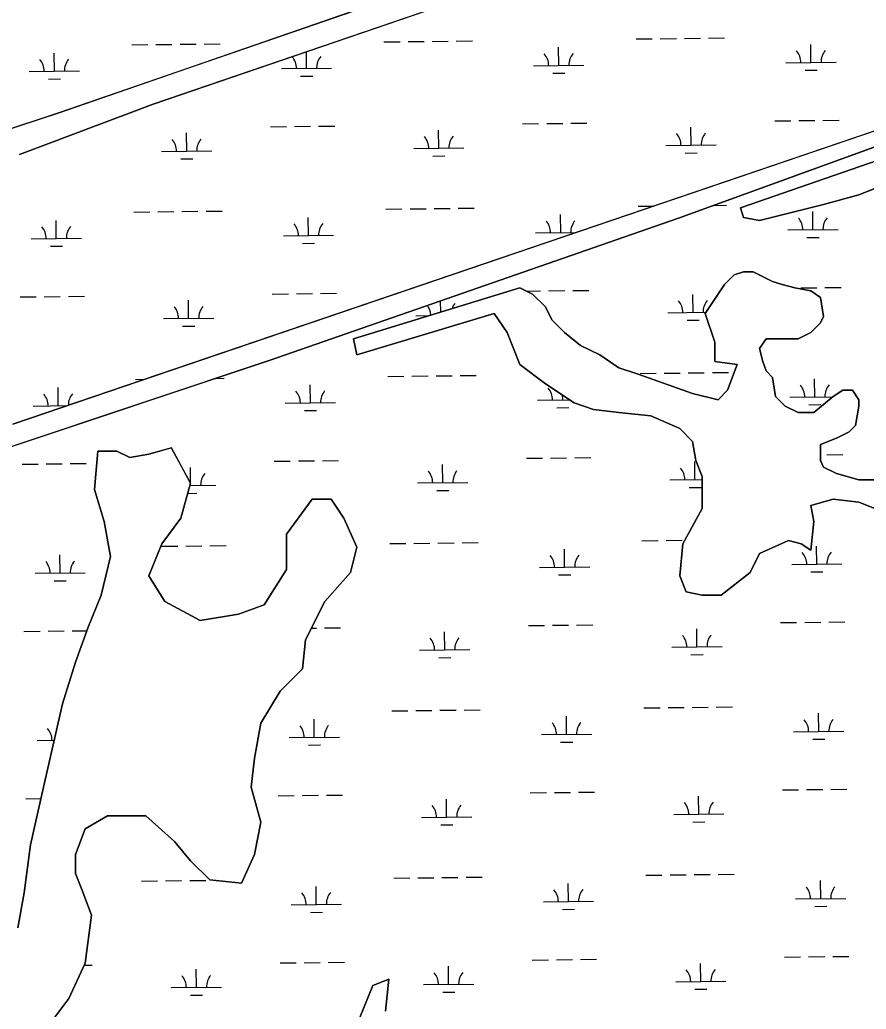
# Model space of a CAD drawing. Extents: x 3684037 to 3722149, y 433263 to 459021.
# Drawn here: x 3699664 to 3701349, y 442103 to 444071 of the extents above; entities that cross this region are included whole.
import ezdxf

# ---------------------------------------------------------------- set-up
doc = ezdxf.new("R2010")
doc.units = 0
doc.layers.add('V-TOPO-SHOR', color=7, linetype='Continuous')
doc.layers.add('V-WETL-SWMP', color=7, linetype='Continuous')

msp = doc.modelspace()

# ---------------------------------------------------------------- linework, layer by layer
at = {"layer": 'V-TOPO-SHOR'}
for p, q in [((3701201.8, 444391.9), (3699742.3, 443886.2)), ((3699929.6, 443903.6), (3700796.6, 444200.1)), ((3700975.2, 443676.9), (3701768.1, 443964.7)), ((3699742.3, 443886.2), (3698988.9, 443639.8)), ((3699663.8, 443803.4), (3699929.6, 443903.6)), ((3701406.5, 443864.4), (3699650.8, 443267.1)), ((3700160.5, 443393.6), (3700975.2, 443676.9)), ((3698879.6, 442966.3), (3700160.5, 443393.6)), ((3699966.1, 443220.1), (3699921.5, 443207.4)), ((3700004.2, 443150.1), (3699966.1, 443220.1)), ((3699819.7, 443213.7), (3699813.4, 443137.3)), ((3699857.9, 443213.7), (3699819.7, 443213.7)), ((3699883.3, 443201), (3699857.9, 443213.7)), ((3699921.5, 443207.4), (3699883.3, 443201)), ((3699813.4, 443137.3), (3699832.4, 443073.7)), ((3699985.1, 443080), (3700004.2, 443150.1)), ((3700246, 443118.2), (3700195.1, 443048.2)), ((3700284.2, 443118.2), (3700246, 443118.2)), ((3700309.6, 443080), (3700284.2, 443118.2)), ((3699947, 443029.1), (3699985.1, 443080)), ((3700335.1, 443022.7), (3700309.6, 443080)), ((3699832.4, 443073.7), (3699845.2, 443003.6)), ((3700195.1, 443048.2), (3700195.1, 442978.2)), ((3699921.5, 442965.4), (3699947, 443029.1)), ((3700322.3, 442971.8), (3700335.1, 443022.7)), ((3699845.2, 443003.6), (3699826.1, 442927.2)), ((3699953.3, 442914.5), (3699921.5, 442965.4)), ((3700195.1, 442978.2), (3700150.6, 442908.1)), ((3700271.4, 442914.5), (3700322.3, 442971.8)), ((3699826.1, 442927.2), (3699800.6, 442863.6)), ((3700023.3, 442876.3), (3699953.3, 442914.5)), ((3700150.6, 442908.1), (3700099.7, 442889)), ((3700233.3, 442838.1), (3700271.4, 442914.5)), ((3700099.7, 442889), (3700023.3, 442876.3)), ((3699800.6, 442863.6), (3699775.2, 442793.5)), ((3700226.9, 442780.8), (3700233.3, 442838.1)), ((3699775.2, 442793.5), (3699749.7, 442710.8)), ((3700182.4, 442736.2), (3700226.9, 442780.8)), ((3700144.2, 442672.6), (3700182.4, 442736.2)), ((3699749.7, 442710.8), (3699711.5, 442545.2)), ((3700131.5, 442602.5), (3700144.2, 442672.6)), ((3700125.1, 442545.2), (3700131.5, 442602.5)), ((3699711.5, 442545.2), (3699686.1, 442430.6)), ((3700144.2, 442475.2), (3700125.1, 442545.2)), ((3699794.3, 442462.4), (3699838.8, 442487.9)), ((3699838.8, 442487.9), (3699915.1, 442487.9)), ((3699915.1, 442487.9), (3699972.4, 442437)), ((3700131.5, 442411.5), (3700144.2, 442475.2)), ((3699775.2, 442411.5), (3699794.3, 442462.4)), ((3699686.1, 442430.6), (3699673.4, 442335.1)), ((3699972.4, 442437), (3700004.2, 442398.8)), ((3699775.2, 442373.3), (3699775.2, 442411.5)), ((3700106, 442354.2), (3700131.5, 442411.5)), ((3700004.2, 442398.8), (3700042.4, 442360.6)), ((3699787.9, 442341.5), (3699775.2, 442373.3)), ((3700042.4, 442360.6), (3700106, 442354.2)), ((3699673.4, 442335.1), (3699660.6, 442265.1)), ((3699807, 442290.5), (3699787.9, 442341.5)), ((3699794.3, 442195), (3699807, 442290.5)), ((3699762.4, 442125), (3699794.3, 442195)), ((3700398.7, 442163.2), (3700366.9, 442150.5)), ((3700392.3, 442099.5), (3700398.7, 442163.2)), ((3700366.9, 442150.5), (3700341.4, 442086.8)), ((3699724.3, 442074.1), (3699762.4, 442125))]:
    msp.add_line(p, q, dxfattribs=at)
for points in [[(3701944.8, 443990.5), (3701098.6, 443697.6), (3701104.9, 443678.5), (3701136.7, 443672.2), (3701264, 443704), (3701334, 443723.1), (3701365.8, 443735.8)], [(3701372.2, 443156.4), (3701334, 443156.4), (3701289.4, 443169.2), (3701264, 443181.9), (3701257.6, 443194.6), (3701257.6, 443226.5), (3701289.4, 443239.2), (3701314.9, 443252), (3701327.6, 443264.7), (3701334, 443302.9), (3701334, 443315.6), (3701321.3, 443334.7), (3701302.2, 443334.7), (3701283.1, 443322), (3701244.9, 443290.2), (3701213.1, 443290.2), (3701187.6, 443302.9), (3701168.6, 443322), (3701162.2, 443360.2), (3701149.5, 443372.9), (3701143.1, 443392), (3701136.7, 443417.5), (3701149.5, 443436.6), (3701213.1, 443436.6), (3701238.5, 443449.3), (3701257.6, 443468.4), (3701264, 443481.2), (3701257.6, 443519.4), (3701238.5, 443532.1), (3701206.7, 443538.5), (3701181.3, 443544.8), (3701162.2, 443551.2), (3701124, 443570.3), (3701104.9, 443570.3), (3701085.8, 443563.9), (3701066.8, 443544.8), (3701028.6, 443487.5), (3701047.7, 443430.2), (3701047.7, 443392)], [(3701047.7, 443392), (3701092.2, 443385.7), (3701073.1, 443334.7), (3701054, 443315.6), (3701003.1, 443328.4), (3700895, 443366.6), (3700856.8, 443379.3), (3700818.6, 443404.8), (3700780.4, 443423.9), (3700748.6, 443449.3), (3700723.2, 443474.8), (3700710.5, 443500.3), (3700685, 443525.7), (3700659.6, 443538.5), (3700328.7, 443436.6), (3700335.1, 443404.8), (3700608.7, 443487.5), (3700634.1, 443449.3), (3700659.6, 443385.7), (3700710.5, 443347.5), (3700767.7, 443309.3), (3700805.9, 443296.5), (3700856.8, 443290.2), (3700920.4, 443283.8), (3700977.7, 443258.3), (3701003.1, 443232.9), (3701009.5, 443194.6), (3701022.2, 443162.8), (3701022.2, 443099.1), (3700984, 443029.1), (3700977.7, 442965.4), (3700990.4, 442933.6), (3701022.2, 442927.2), (3701060.4, 442927.2), (3701117.7, 442971.8), (3701136.7, 443010), (3701194, 443035.5), (3701219.5, 443029.1), (3701238.5, 443016.4), (3701244.9, 443073.7), (3701238.5, 443105.5), (3701283.1, 443118.2), (3701334, 443111.9), (3701365.8, 443099.1)]]:
    msp.add_lwpolyline(points, dxfattribs=at)
at = {"layer": 'V-WETL-SWMP'}
for p, q in [((3699983.3, 444022.7), (3700015.3, 444023.1)), ((3700031.3, 444023.3), (3700063.3, 444023.7)), ((3700389.1, 444027.5), (3700421.1, 444027.8)), ((3700437.1, 444028), (3700469.1, 444028.4)), ((3700485.1, 444028.6), (3700517.1, 444029)), ((3700533.1, 444029.1), (3700565.1, 444029.5)), ((3700891, 444033.3), (3700923, 444033.7)), ((3700939, 444033.9), (3700971, 444034.2)), ((3700987, 444034.4), (3701019, 444034.8)), ((3701035, 444035), (3701067, 444035.3)), ((3699733.3, 443969.1), (3699732.9, 444005.1)), ((3699887.3, 444021.6), (3699919.3, 444022)), ((3699935.3, 444022.2), (3699967.3, 444022.6)), ((3700235.1, 443974.9), (3700234.8, 444008)), ((3700737, 443980.8), (3700736.6, 444016.8)), ((3701238.9, 443986.6), (3701238.5, 444022.6)), ((3701188.9, 443986), (3701288.9, 443987.2)), ((3699683.3, 443968.5), (3699783.3, 443969.7)), ((3700185.2, 443974.3), (3700285.1, 443975.5)), ((3700687, 443980.2), (3700787, 443981.3)), ((3700725.2, 443965.2), (3700749.2, 443965.5)), ((3701227.1, 443971), (3701251.1, 443971.3)), ((3699721.5, 443953.5), (3699745.5, 443953.8)), ((3700223.3, 443959.4), (3700247.3, 443959.6)), ((3700713, 443865), (3700745, 443865.4)), ((3700761, 443865.6), (3700793, 443866)), ((3701166.8, 443870.3), (3701198.8, 443870.7)), ((3701214.8, 443870.9), (3701246.8, 443871.3)), ((3701262.8, 443871.4), (3701294.8, 443871.8)), ((3699996.6, 443810.3), (3699996.2, 443846.3)), ((3700163.1, 443858.6), (3700195.1, 443859)), ((3700211.1, 443859.2), (3700243.1, 443859.6)), ((3700259.1, 443859.8), (3700291.1, 443860.1)), ((3700498.4, 443816.1), (3700498, 443852.1)), ((3700665, 443864.5), (3700697, 443864.9)), ((3701000.3, 443822), (3700999.9, 443858)), ((3699946.6, 443809.7), (3700046.6, 443810.9)), ((3700448.5, 443815.5), (3700548.4, 443816.7)), ((3700950.3, 443821.4), (3701050.3, 443822.5)), ((3700988.5, 443806.4), (3701012.5, 443806.7)), ((3699984.8, 443794.7), (3700008.8, 443795)), ((3700486.6, 443800.5), (3700510.6, 443800.8)), ((3699891.1, 443689), (3699923.1, 443689.3)), ((3699939.1, 443689.5), (3699971.1, 443689.9)), ((3699987.1, 443690.1), (3700019.1, 443690.5)), ((3700035.1, 443690.6), (3700067.1, 443691)), ((3700393, 443694.8), (3700425, 443695.2)), ((3700441, 443695.4), (3700473, 443695.7)), ((3700489, 443695.9), (3700521, 443696.3)), ((3700537, 443696.5), (3700569, 443696.9)), ((3700894.9, 443700.6), (3700926.2, 443701)), ((3701045.3, 443702.4), (3701070.9, 443702.7)), ((3701242.8, 443654), (3701242.3, 443689.9)), ((3699737.1, 443636.4), (3699736.7, 443672.4)), ((3700239, 443642.3), (3700238.6, 443678.3)), ((3700740.9, 443648.1), (3700740.5, 443684.1)), ((3701192.8, 443653.4), (3701292.8, 443654.5)), ((3699687.1, 443635.8), (3699787.1, 443637)), ((3700189, 443641.7), (3700289, 443642.9)), ((3700690.9, 443647.5), (3700771.7, 443648.5)), ((3701230.9, 443638.4), (3701254.9, 443638.7)), ((3699725.3, 443620.9), (3699749.3, 443621.1)), ((3700227.2, 443626.7), (3700251.2, 443627)), ((3700672.7, 443531.9), (3700700.8, 443532.2)), ((3700716.8, 443532.4), (3700748.8, 443532.8)), ((3700764.8, 443533), (3700796.8, 443533.3)), ((3701218.7, 443538.2), (3701250.7, 443538.6)), ((3701266.7, 443538.8), (3701298.7, 443539.2)), ((3699665.1, 443520.2), (3699697.1, 443520.5)), ((3699713.1, 443520.7), (3699745.1, 443521.1)), ((3699761.1, 443521.3), (3699793.1, 443521.6)), ((3700000.4, 443477.6), (3700000, 443513.6)), ((3700167, 443526), (3700199, 443526.4)), ((3700215, 443526.6), (3700247, 443526.9)), ((3700263, 443527.1), (3700295, 443527.5)), ((3700502.2, 443490), (3700502, 443512.4)), ((3701004.2, 443489.3), (3701003.8, 443525.3)), ((3699950.4, 443477), (3700050.4, 443478.2)), ((3700452.3, 443482.9), (3700480.1, 443483.2)), ((3700954.2, 443488.7), (3701030, 443489.6)), ((3700992.4, 443473.7), (3701016.4, 443474)), ((3699988.6, 443462.1), (3700012.6, 443462.3)), ((3699895, 443356.3), (3699913.5, 443356.5)), ((3700054.4, 443358.2), (3700071, 443358.4)), ((3700396.9, 443362.2), (3700428.9, 443362.5)), ((3700444.9, 443362.7), (3700476.9, 443363.1)), ((3700492.9, 443363.3), (3700524.9, 443363.6)), ((3700540.9, 443363.8), (3700572.9, 443364.2)), ((3700898.8, 443368), (3700930.8, 443368.4)), ((3700946.8, 443368.6), (3700978.7, 443368.9)), ((3700994.7, 443369.1), (3701026.7, 443369.5)), ((3701042.7, 443369.7), (3701074.7, 443370)), ((3701246.6, 443321.3), (3701246.2, 443357.3)), ((3699741, 443303.8), (3699740.6, 443339.8)), ((3700242.9, 443309.6), (3700242.5, 443345.6)), ((3700694.8, 443314.9), (3700758.2, 443315.6)), ((3700744.8, 443315.5), (3700744.7, 443324.6)), ((3701196.6, 443320.7), (3701282.8, 443321.7)), ((3699691, 443303.2), (3699759.1, 443304)), ((3700192.9, 443309), (3700292.9, 443310.2)), ((3700732.9, 443299.9), (3700756.9, 443300.2)), ((3701234.8, 443305.7), (3701258.8, 443306)), ((3700231.1, 443294), (3700255.1, 443294.3)), ((3700672.7, 443199.2), (3700704.7, 443199.6)), ((3700720.7, 443199.7), (3700752.7, 443200.1)), ((3700768.7, 443200.3), (3700800.7, 443200.7)), ((3701270.6, 443206.1), (3701302.6, 443206.5)), ((3699669, 443187.5), (3699701, 443187.9)), ((3699717, 443188.1), (3699749, 443188.4)), ((3699764.9, 443188.6), (3699796.9, 443189)), ((3700004.3, 443145), (3700003.9, 443181)), ((3700170.8, 443193.3), (3700202.8, 443193.7)), ((3700218.8, 443193.9), (3700250.8, 443194.3)), ((3700266.8, 443194.5), (3700298.8, 443194.8)), ((3700506.2, 443150.8), (3700505.8, 443186.8)), ((3701008.1, 443156.7), (3701007.6, 443192.6)), ((3700958.1, 443156.1), (3701022.2, 443156.8)), ((3700002.8, 443145), (3700054.3, 443145.6)), ((3700456.2, 443150.2), (3700556.2, 443151.4)), ((3700996.2, 443141.1), (3701020.2, 443141.4)), ((3699998.6, 443129.5), (3700016.5, 443129.7)), ((3700494.4, 443135.2), (3700518.4, 443135.5)), ((3699946.9, 443024.2), (3699978.9, 443024.6)), ((3699994.9, 443024.8), (3700026.9, 443025.2)), ((3700042.9, 443025.3), (3700074.9, 443025.7)), ((3700400.8, 443029.5), (3700432.7, 443029.9)), ((3700448.7, 443030.1), (3700480.7, 443030.4)), ((3700496.7, 443030.6), (3700528.7, 443031)), ((3700544.7, 443031.2), (3700576.7, 443031.6)), ((3700902.6, 443035.3), (3700934.6, 443035.7)), ((3700950.6, 443035.9), (3700982.6, 443036.3)), ((3701250.5, 442988.6), (3701250.1, 443024.6)), ((3699744.9, 442971.1), (3699744.5, 443007.1)), ((3700748.6, 442982.8), (3700748.2, 443018.8)), ((3700698.6, 442982.2), (3700798.6, 442983.4)), ((3701200.5, 442988.1), (3701300.5, 442989.2)), ((3699694.9, 442970.5), (3699794.9, 442971.7)), ((3700736.8, 442967.2), (3700760.8, 442967.5)), ((3701238.7, 442973.1), (3701262.7, 442973.4)), ((3699733.1, 442955.6), (3699757.1, 442955.8)), ((3700245, 442861.5), (3700254.7, 442861.6)), ((3700270.7, 442861.8), (3700302.7, 442862.2)), ((3700676.6, 442866.5), (3700708.6, 442866.9)), ((3700724.6, 442867.1), (3700756.6, 442867.5)), ((3700772.6, 442867.6), (3700804.6, 442868)), ((3701178.4, 442872.4), (3701210.4, 442872.7)), ((3701226.4, 442872.9), (3701258.4, 442873.3)), ((3701274.4, 442873.5), (3701306.4, 442873.9)), ((3699672.8, 442854.8), (3699704.8, 442855.2)), ((3699720.8, 442855.4), (3699752.8, 442855.8)), ((3699768.8, 442856), (3699798, 442856.3)), ((3700510.1, 442818.2), (3700509.6, 442854.2)), ((3701011.9, 442824), (3701011.5, 442860)), ((3700961.9, 442823.4), (3701061.9, 442824.6)), ((3700460.1, 442817.6), (3700560.1, 442818.7)), ((3700498.2, 442802.6), (3700522.2, 442802.9)), ((3701000.1, 442808.4), (3701024.1, 442808.7)), ((3701002.5, 442703.8), (3701034.5, 442704.2)), ((3701050.5, 442704.4), (3701082.5, 442704.7)), ((3700404.6, 442696.9), (3700436.6, 442697.2)), ((3700452.6, 442697.4), (3700484.6, 442697.8)), ((3700500.6, 442698), (3700532.6, 442698.3)), ((3700548.6, 442698.5), (3700580.6, 442698.9)), ((3700752.5, 442650.2), (3700752.1, 442686.2)), ((3700906.5, 442702.7), (3700938.5, 442703.1)), ((3700954.5, 442703.3), (3700986.5, 442703.6)), ((3701254.4, 442656), (3701254, 442692)), ((3700250.6, 442644.3), (3700250.2, 442680.3)), ((3700702.5, 442649.6), (3700802.5, 442650.7)), ((3701204.4, 442655.4), (3701304.4, 442656.6)), ((3699698.8, 442637.9), (3699733, 442638.3)), ((3700200.6, 442643.7), (3700300.6, 442644.9)), ((3700238.8, 442628.7), (3700262.8, 442629)), ((3700740.7, 442634.6), (3700764.7, 442634.9)), ((3701242.6, 442640.4), (3701266.6, 442640.7)), ((3700178.6, 442528), (3700210.6, 442528.4)), ((3700226.6, 442528.6), (3700258.6, 442529)), ((3700274.6, 442529.2), (3700306.6, 442529.5)), ((3700680.4, 442533.9), (3700712.4, 442534.2)), ((3700728.4, 442534.4), (3700760.4, 442534.8)), ((3700776.4, 442535), (3700808.4, 442535.4)), ((3701015.8, 442491.3), (3701015.4, 442527.3)), ((3701182.3, 442539.7), (3701214.3, 442540.1)), ((3701230.3, 442540.3), (3701262.3, 442540.6)), ((3701278.3, 442540.8), (3701310.3, 442541.2)), ((3699676.7, 442522.2), (3699706.5, 442522.5)), ((3700513.9, 442485.5), (3700513.5, 442521.5)), ((3700965.8, 442490.8), (3701065.8, 442491.9)), ((3700463.9, 442484.9), (3700563.9, 442486.1)), ((3700502.1, 442469.9), (3700526.1, 442470.2)), ((3701004, 442475.8), (3701028, 442476.1)), ((3700910.4, 442370), (3700942.4, 442370.4)), ((3700958.4, 442370.6), (3700990.4, 442371)), ((3701006.4, 442371.2), (3701038.4, 442371.5)), ((3701054.4, 442371.7), (3701086.4, 442372.1)), ((3699906.6, 442358.4), (3699938.6, 442358.7)), ((3699954.6, 442358.9), (3699986.6, 442359.3)), ((3700002.6, 442359.5), (3700034.6, 442359.8)), ((3700408.5, 442364.2), (3700440.5, 442364.6)), ((3700456.5, 442364.8), (3700488.5, 442365.1)), ((3700504.5, 442365.3), (3700536.5, 442365.7)), ((3700552.5, 442365.9), (3700584.5, 442366.2)), ((3700756.4, 442317.5), (3700756, 442353.5)), ((3701258.3, 442323.3), (3701257.8, 442359.3)), ((3700254.5, 442311.7), (3700254.1, 442347.7)), ((3700204.5, 442311.1), (3700304.5, 442312.2)), ((3700706.4, 442316.9), (3700806.4, 442318.1)), ((3701208.3, 442322.8), (3701308.2, 442323.9)), ((3699801, 442306.4), (3699802.6, 442306.4)), ((3700242.7, 442296.1), (3700266.7, 442296.4)), ((3700744.6, 442301.9), (3700768.6, 442302.2)), ((3701246.4, 442307.8), (3701270.4, 442308.1)), ((3700182.4, 442195.4), (3700214.4, 442195.8)), ((3700230.4, 442195.9), (3700262.4, 442196.3)), ((3700278.4, 442196.5), (3700310.4, 442196.9)), ((3700684.3, 442201.2), (3700716.3, 442201.6)), ((3700732.3, 442201.8), (3700764.3, 442202.2)), ((3700780.3, 442202.3), (3700812.3, 442202.7)), ((3701019.7, 442158.7), (3701019.3, 442194.7)), ((3701186.2, 442207.1), (3701218.2, 442207.4)), ((3701234.2, 442207.6), (3701266.2, 442208)), ((3701282.2, 442208.2), (3701314.2, 442208.6)), ((3699792.4, 442190.8), (3699808.6, 442191)), ((3700015.9, 442147), (3700015.5, 442183)), ((3700517.8, 442152.9), (3700517.4, 442188.9)), ((3700467.8, 442152.3), (3700567.8, 442153.4)), ((3700969.7, 442158.1), (3701069.7, 442159.3)), ((3699965.9, 442146.4), (3700065.9, 442147.6)), ((3700506, 442137.3), (3700530, 442137.6)), ((3701007.9, 442143.1), (3701031.9, 442143.4)), ((3700004.1, 442131.4), (3700028.1, 442131.7))]:
    msp.add_line(p, q, dxfattribs=at)
for points in [[(3698988.9, 443639.8), (3699742.3, 443886.2), (3701201.8, 444392)], [(3700796.6, 444200.1), (3699929.6, 443903.7), (3699663.8, 443803.4)], [(3701365.8, 443735.8), (3701334, 443723.1), (3701264, 443704), (3701136.7, 443672.2), (3701104.9, 443678.5), (3701098.6, 443697.6), (3701944.8, 443990.5)], [(3701768.1, 443964.7), (3700975.2, 443677), (3700160.5, 443393.6), (3698879.6, 442966.3)], [(3699650.8, 443267.1), (3701406.5, 443864.4)], [(3701365.8, 443099.1), (3701334, 443111.9), (3701283.1, 443118.2), (3701238.5, 443105.5), (3701244.9, 443073.7), (3701238.5, 443016.4), (3701219.5, 443029.1), (3701194, 443035.5), (3701136.7, 443010), (3701117.7, 442971.8), (3701060.4, 442927.2), (3701022.2, 442927.2), (3700990.4, 442933.6), (3700977.7, 442965.4), (3700984, 443029.1), (3701022.2, 443099.1), (3701022.2, 443162.8), (3701009.5, 443194.6), (3701003.1, 443232.9), (3700977.7, 443258.3), (3700920.4, 443283.8), (3700856.8, 443290.2), (3700805.9, 443296.5), (3700767.7, 443309.3), (3700710.5, 443347.5), (3700659.6, 443385.7), (3700634.1, 443449.3), (3700608.7, 443487.5), (3700335.1, 443404.8), (3700328.7, 443436.6), (3700659.6, 443538.5), (3700685, 443525.7), (3700710.5, 443500.3), (3700723.2, 443474.8), (3700748.6, 443449.3), (3700780.4, 443423.9), (3700818.6, 443404.8), (3700856.8, 443379.3), (3700895, 443366.6), (3701003.1, 443328.4), (3701054, 443315.6), (3701073.1, 443334.7), (3701092.2, 443385.7), (3701047.7, 443392), (3701047.7, 443430.2), (3701028.6, 443487.5), (3701066.8, 443544.8), (3701085.8, 443563.9), (3701104.9, 443570.3), (3701124, 443570.3), (3701162.2, 443551.2), (3701181.3, 443544.8), (3701206.7, 443538.5), (3701238.5, 443532.1), (3701257.6, 443519.4), (3701264, 443481.2), (3701257.6, 443468.4), (3701238.5, 443449.3), (3701213.1, 443436.6), (3701149.5, 443436.6), (3701136.7, 443417.5), (3701143.1, 443392), (3701149.5, 443372.9), (3701162.2, 443360.2), (3701168.6, 443322), (3701187.6, 443302.9), (3701213.1, 443290.2), (3701244.9, 443290.2), (3701283.1, 443322), (3701302.2, 443334.7), (3701321.3, 443334.7), (3701334, 443315.6), (3701334, 443302.9), (3701327.6, 443264.7), (3701314.9, 443252), (3701289.4, 443239.2), (3701257.6, 443226.5), (3701257.6, 443194.6), (3701264, 443181.9), (3701289.4, 443169.2), (3701334, 443156.4), (3701372.2, 443156.4)], [(3699660.6, 442265.1), (3699673.4, 442335.1), (3699686.1, 442430.6), (3699711.5, 442545.2), (3699749.7, 442710.8), (3699775.2, 442793.5), (3699800.6, 442863.6), (3699826.1, 442927.2), (3699845.2, 443003.6), (3699832.4, 443073.7), (3699813.3, 443137.3), (3699819.7, 443213.7), (3699857.9, 443213.7), (3699883.3, 443201), (3699921.5, 443207.4), (3699966, 443220.1), (3700004.2, 443150.1), (3699985.1, 443080), (3699947, 443029.1), (3699921.5, 442965.4), (3699953.3, 442914.5), (3700023.3, 442876.3), (3700099.7, 442889), (3700150.6, 442908.1), (3700195.1, 442978.2), (3700195.1, 443048.2), (3700246, 443118.2), (3700284.2, 443118.2), (3700309.6, 443080), (3700335.1, 443022.7), (3700322.3, 442971.8), (3700271.4, 442914.5), (3700233.3, 442838.1), (3700226.9, 442780.8), (3700182.4, 442736.2), (3700144.2, 442672.6), (3700131.5, 442602.5), (3700125.1, 442545.2), (3700144.2, 442475.2), (3700131.5, 442411.5), (3700106, 442354.2), (3700042.4, 442360.6), (3700004.2, 442398.8), (3699972.4, 442437), (3699915.1, 442487.9), (3699838.8, 442487.9), (3699794.3, 442462.4), (3699775.2, 442411.5), (3699775.2, 442373.3), (3699787.9, 442341.5), (3699807, 442290.5), (3699794.3, 442195), (3699762.4, 442125), (3699724.3, 442074.1)], [(3700341.4, 442086.8), (3700366.9, 442150.5), (3700398.7, 442163.2), (3700392.3, 442099.5)]]:
    msp.add_lwpolyline(points, dxfattribs=at)
for centre, start, end in [((3700681.8, 443980.6), 359.8949, 41.4385), ((3700792.3, 443981.9), 139.8949, 181.4385), ((3701183.7, 443986.4), 359.8949, 41.4385), ((3701294.1, 443987.7), 139.8949, 181.4385), ((3699678, 443968.9), 359.8949, 41.4385), ((3699788.5, 443970.2), 139.8949, 181.4385), ((3700179.9, 443974.8), 359.8949, 41.4385), ((3700290.4, 443976), 139.8949, 181.4385), ((3701055.6, 443823.1), 139.8949, 181.4385), ((3699941.3, 443810.1), 359.8949, 41.4385), ((3700051.8, 443811.4), 139.8949, 181.4385), ((3700443.2, 443815.9), 359.8949, 41.4385), ((3700553.7, 443817.2), 139.8949, 181.4385), ((3700945.1, 443821.8), 359.8949, 41.4385), ((3700685.6, 443647.9), 359.8949, 41.4385), ((3700796.1, 443649.2), 139.8949, 181.4385), ((3701187.5, 443653.8), 359.8949, 41.4385), ((3701298, 443655.1), 139.8949, 181.4385), ((3699681.9, 443636.3), 359.8949, 41.4385), ((3699792.4, 443637.5), 139.8949, 181.4385), ((3700183.8, 443642.1), 359.8949, 41.4385), ((3700294.3, 443643.4), 139.8949, 181.4385), ((3700948.9, 443489.1), 359.8949, 41.4385), ((3701059.4, 443490.4), 139.8949, 181.4385), ((3699945.2, 443477.5), 359.8949, 41.4385), ((3700055.7, 443478.7), 139.8949, 181.4385), ((3700447.1, 443483.3), 0.968, 34.656), ((3700557.6, 443484.6), 139.8949, 159.5644), ((3700689.5, 443315.3), 359.8949, 41.4385), ((3701191.4, 443321.1), 359.8949, 41.4385), ((3701301.9, 443322.4), 139.8949, 181.4385), ((3699685.8, 443303.6), 359.8949, 41.4385), ((3699796.2, 443304.9), 139.8949, 180.4178), ((3700187.6, 443309.5), 359.8949, 41.4385), ((3700298.1, 443310.7), 139.8949, 181.4385), ((3700952.8, 443156.5), 359.8949, 41.4385), ((3700059.6, 443146.1), 139.8949, 181.4385), ((3700450.9, 443150.6), 359.8949, 41.4385), ((3700561.4, 443151.9), 139.8949, 181.4385), ((3700693.4, 442982.6), 359.8949, 41.4385), ((3700803.9, 442983.9), 139.8949, 181.4385), ((3701195.3, 442988.5), 359.8949, 41.4385), ((3701305.7, 442989.8), 139.8949, 181.4385), ((3699689.6, 442971), 359.8949, 41.4385), ((3699800.1, 442972.2), 139.8949, 181.4385), ((3700565.3, 442819.3), 139.8949, 181.4385), ((3700956.7, 442823.8), 359.8949, 41.4385), ((3701067.2, 442825.1), 139.8949, 181.4385), ((3700454.8, 442818), 359.8949, 41.4385), ((3700195.4, 442644.1), 359.8949, 41.4385), ((3700305.9, 442645.4), 139.8949, 181.4385), ((3700697.3, 442650), 359.8949, 41.4385), ((3700807.7, 442651.3), 139.8949, 181.4385), ((3701199.1, 442655.8), 359.8949, 41.4385), ((3701309.6, 442657.1), 139.8949, 181.4385), ((3699693.5, 442638.3), 359.8949, 41.4385), ((3700458.7, 442485.3), 359.8949, 41.4385), ((3700569.2, 442486.6), 139.8949, 181.4385), ((3700960.6, 442491.2), 359.8949, 41.4385), ((3701071, 442492.5), 139.8949, 181.4385), ((3700199.3, 442311.5), 359.8949, 41.4385), ((3700309.7, 442312.8), 139.8949, 181.4385), ((3700701.1, 442317.3), 359.8949, 41.4385), ((3700811.6, 442318.6), 139.8949, 181.4385), ((3701203, 442323.2), 359.8949, 41.4385), ((3701313.5, 442324.5), 139.8949, 181.4385), ((3700462.6, 442152.7), 359.8949, 41.4385), ((3700573, 442154), 139.8949, 181.4385), ((3700964.4, 442158.5), 359.8949, 41.4385), ((3701074.9, 442159.8), 139.8949, 181.4385), ((3699960.7, 442146.8), 359.8949, 41.4385), ((3700071.2, 442148.1), 139.8949, 181.4385)]:
    msp.add_arc(centre, 35.2, start, end, dxfattribs=at)

doc.saveas('drawing.dxf')
